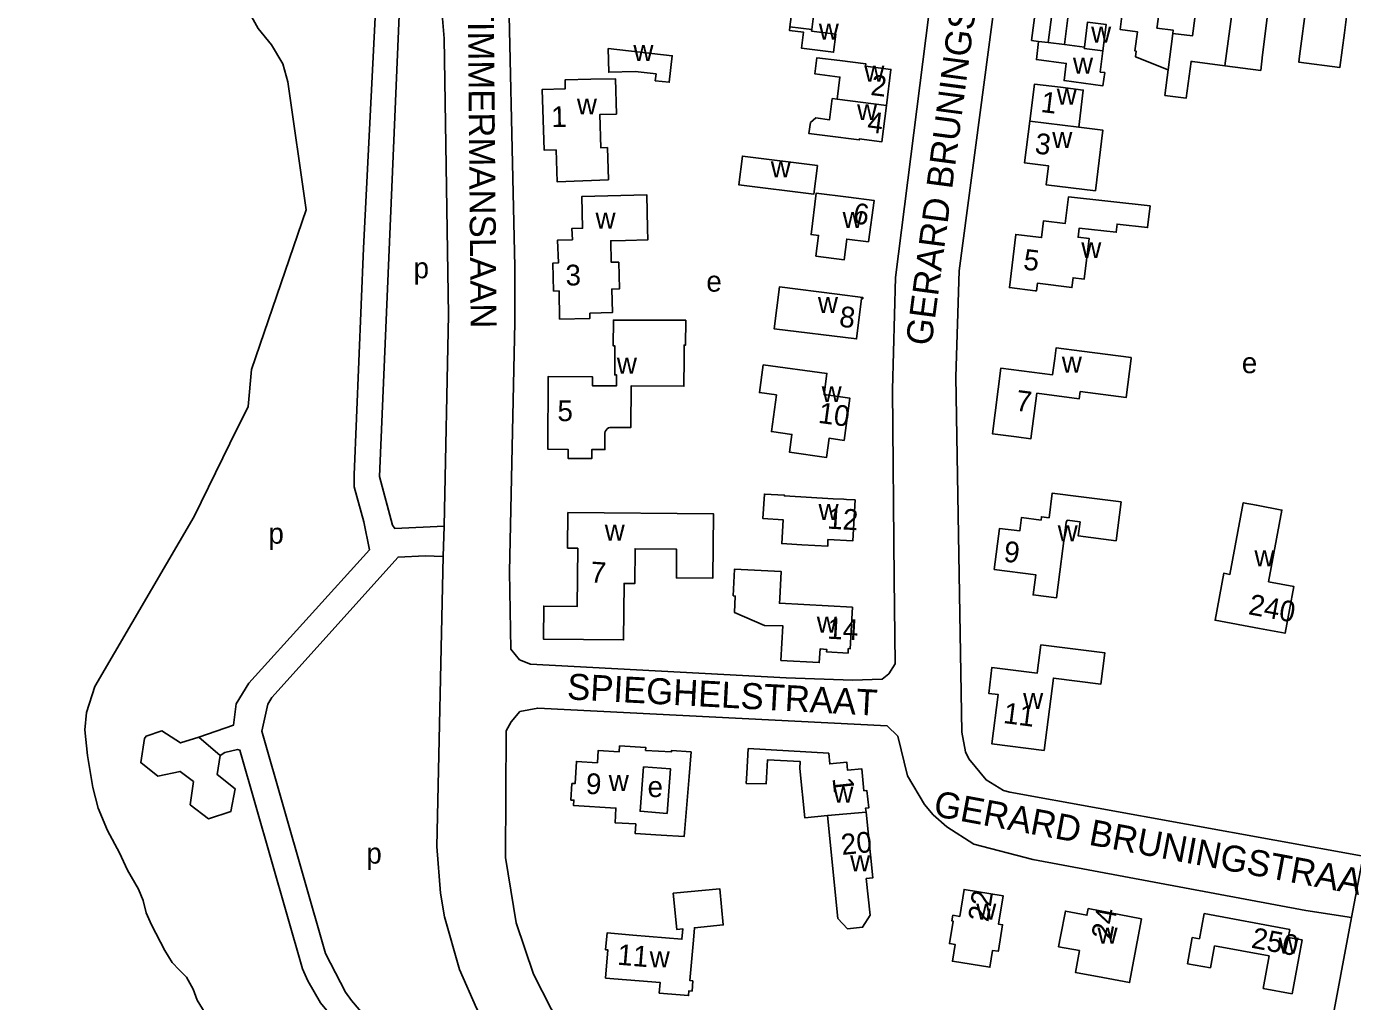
# Model space of a CAD drawing. Extents: x 161258 to 163262, y 380749 to 382054.
# Drawn here: x 161480.7 to 161736.2, y 381126.1 to 381313.9 of the extents above; entities that cross this region are included whole.
import ezdxf

# ---------------------------------------------------------------- set-up
doc = ezdxf.new("R2010")
doc.units = 0
for name, color, linetype in [('BLT_Basislijn', 7, 'Continuous'), ('BLT_Bebouwing', 7, 'Continuous'), ('BLT_Centroide', 7, 'Continuous'), ('BLT_Huisnummer', 7, 'Continuous'), ('BLT_Onderverdeling_panden', 7, 'Continuous'), ('BLT_Straatnaam', 7, 'Continuous')]:
    doc.layers.add(name, color=color, linetype=linetype)

msp = doc.modelspace()

# ---------------------------------------------------------------- linework, layer by layer
at = {"layer": 'BLT_Basislijn'}
for p, q in [((161561.01, 381211.86), (161561.18, 381217.69)), ((161513.95, 381177.03), (161518.06, 381173.49)), ((161738.24, 381154.1), (161736.02, 381142.28)), ((161736.02, 381142.28), (161726.38, 381091.15))]:
    msp.add_line(p, q, dxfattribs=at)
for points in [[(161480.73, 381415.84), (161481.29, 381415.04), (161483.1, 381413.23), (161489.67, 381400.03), (161489.21, 381398.72), (161499.64, 381373.22), (161499.53, 381370.86), (161507.66, 381352.7), (161511.28, 381342.59), (161517.2, 381328.28), (161525.38, 381313.55), (161527.96, 381310.42), (161530.09, 381306.77), (161531.06, 381303.31), (161534.6, 381278.65), (161524.06, 381247.87), (161523.42, 381240.74), (161519.93, 381233.6), (161513.05, 381219.53)], [(161521.43, 381377.47), (161521.69, 381376.67), (161535.33, 381350.38), (161548.61, 381329.74), (161545.67, 381271.22), (161543.85, 381227.59), (161543.84, 381225.25), (161545.72, 381218.5), (161546.84, 381213.16), (161523.54, 381187.43), (161521.15, 381183.45), (161520.62, 381179.39), (161513.95, 381177.03)], [(161647.93, 381207.57), (161647.55, 381244.05), (161648.18, 381265.57), (161656.93, 381335.09), (161607.8, 381341.86), (161573.4, 381345.51), (161573.35, 381333.19), (161574.8, 381267.68), (161574.81, 381256.9), (161573.77, 381208.87), (161574.04, 381193.97), (161575.72, 381191.95), (161577.8, 381191.1), (161627.12, 381188.5), (161639.87, 381188.03), (161645.56, 381188.23), (161646.86, 381189.26), (161648.1, 381191.19), (161647.93, 381207.57)], [(161738.24, 381154.1), (161670.18, 381166.42), (161668.97, 381166.79), (161665.61, 381168.82), (161662.28, 381172.86), (161661.64, 381174.21), (161660.92, 381178.04), (161659.81, 381246.47), (161660.44, 381266.89), (161669.22, 381333.28), (161669.7, 381333.55), (161709.05, 381328.69), (161710.22, 381328.66), (161710.93, 381332.07), (161711.56, 381332.42), (161769.73, 381324.83)], [(161561.18, 381217.69), (161551.67, 381217.27), (161551.26, 381217.86), (161548.71, 381227.26), (161553.04, 381328.21), (161553.15, 381328.61), (161558.8, 381330.26)], [(161561.18, 381217.69), (161562.01, 381258.42), (161561.21, 381311.64), (161560.34, 381321.71), (161558.8, 381330.26)], [(161513.05, 381219.53), (161504.83, 381205.5), (161493.9, 381186.8), (161492.29, 381181.79), (161491.97, 381178.46), (161492.45, 381173.53), (161493.5, 381167.32), (161494.54, 381163.34), (161496.33, 381159.08), (161498.64, 381154.77)], [(161561.01, 381211.86), (161557.54, 381212), (161552.32, 381211.73), (161528, 381184.66), (161527.21, 381183.39), (161526.09, 381178.2), (161538.34, 381135.34), (161542.18, 381127.94), (161543.32, 381126.32), (161567.09, 381098.46), (161574.91, 381092.77), (161590, 381083.98), (161608.25, 381080.05)], [(161561.01, 381211.86), (161559.81, 381155.99), (161560.5, 381146.98), (161561.29, 381142.42), (161564.16, 381132.32), (161567.4, 381124.82), (161571.16, 381117.73), (161576.9, 381109.79), (161583.27, 381102.92), (161589.96, 381097.34), (161600.96, 381090.37), (161609.71, 381085.82)], [(161661.21, 381073.05), (161600.5, 381106.23), (161596.81, 381108.49), (161591, 381113.37), (161585.56, 381119.67), (161581.84, 381124.68), (161578.39, 381131.42), (161575.06, 381141.3), (161573, 381153.88), (161573.14, 381178.29), (161574.11, 381180.01), (161575.79, 381181.97), (161579.23, 381182.66), (161646.57, 381179.2), (161648.58, 381177.24), (161650.49, 381169.59), (161653.74, 381164.08), (161655.4, 381162.11), (161658.04, 381159.78), (161663.24, 381156.44), (161674.61, 381153.51), (161727.24, 381143.64), (161736.02, 381142.28)], [(161513.95, 381177.03), (161510.42, 381175.93), (161506.82, 381178.25), (161503.79, 381177.24), (161503.48, 381176.77), (161502.74, 381172.14), (161506, 381169.56), (161510.3, 381170.44), (161512.93, 381168.48), (161512.23, 381164.02), (161515.8, 381161.34), (161520.12, 381162.74), (161520.9, 381167.11), (161517.49, 381169.85), (161518.06, 381173.49)], [(161518.06, 381173.49), (161518.92, 381174.12), (161521.38, 381174.68), (161521.85, 381174.52), (161533.9, 381132.39), (161534.92, 381130.08), (161537.4, 381125.87), (161558.98, 381099.8), (161569.21, 381090.49)], [(161498.64, 381154.77), (161500.19, 381151.42), (161502.3, 381147.75), (161503.23, 381145.55), (161503.75, 381143.23), (161504.82, 381140.87), (161507.4, 381135.92)], [(161507.4, 381135.92), (161508.77, 381133.64), (161510.16, 381132.24), (161511.56, 381130.82), (161512.81, 381128.47), (161513.63, 381126.41), (161516.18, 381122.2), (161521.21, 381113.73)]]:
    msp.add_lwpolyline(points, dxfattribs=at)
at = {"layer": 'BLT_Bebouwing'}
for p, q in [((161684.57, 381309.99), (161680.72, 381310.47)), ((161705.35, 381307.18), (161711.61, 381306.38)), ((161707.62, 381143.05), (161706.72, 381138.18)), ((161724.12, 381140), (161707.62, 381143.05)), ((161705.32, 381138.43), (161704.39, 381133.4)), ((161706.72, 381138.18), (161705.32, 381138.43)), ((161723.84, 381138.47), (161724.12, 381140)), ((161726.51, 381137.98), (161723.84, 381138.47)), ((161724.6, 381127.62), (161726.51, 381137.98)), ((161708.84, 381132.58), (161709.63, 381136.86)), ((161709.63, 381136.86), (161720.14, 381134.92)), ((161704.39, 381133.4), (161708.84, 381132.58)), ((161720.14, 381134.92), (161718.98, 381128.66)), ((161718.98, 381128.66), (161724.6, 381127.62))]:
    msp.add_line(p, q, dxfattribs=at)
for points in [[(161632.02, 381313.36), (161633.22, 381322.71), (161630.21, 381323.09), (161631.51, 381333.18), (161629.91, 381333.38), (161630, 381334.09), (161626.03, 381334.6), (161625.93, 381333.85), (161624.5, 381334.04), (161623.86, 381329.08), (161623.31, 381324.77), (161627.19, 381324.27), (161626.65, 381320.04), (161628.57, 381319.79), (161627.82, 381313.88)], [(161675.72, 381311.07), (161674.37, 381311.27), (161675.37, 381319.07), (161672.08, 381319.5), (161673.17, 381327.94), (161673.87, 381327.85), (161674.56, 381328.38), (161676.55, 381328.12), (161677.09, 381327.43), (161679.67, 381327.1)], [(161679.67, 381327.1), (161682.25, 381326.76), (161682.96, 381327.31), (161684.91, 381327.06), (161685.41, 381326.42), (161686.07, 381326.33), (161685.43, 381321.37), (161684.91, 381317.28), (161681.65, 381317.7), (161680.72, 381310.47)], [(161700.69, 381305.59), (161694.37, 381308.11), (161694.51, 381309.22), (161694.3, 381309.24), (161694.78, 381312.95), (161691.42, 381313.38), (161691.88, 381316.98), (161691.27, 381317.06), (161691.65, 381320), (161692.24, 381319.92), (161692.97, 381325.59), (161694.16, 381325.44), (161694.25, 381326.11), (161696.7, 381325.8), (161696.61, 381325.11), (161699.97, 381324.68), (161698.59, 381313.93)], [(161707.4, 381323.84), (161706.89, 381323.91), (161706.26, 381318.95), (161705.37, 381312.15), (161701.57, 381312.62)], [(161711.61, 381306.38), (161718.52, 381305.49), (161718.87, 381308.49), (161719.99, 381317.18), (161720.62, 381322.14), (161720.19, 381322.18)], [(161727.97, 381323.35), (161727.33, 381318.39), (161726.02, 381308.23), (161725.88, 381307.08), (161733.8, 381306.06), (161734.65, 381312.74), (161735.25, 381317.36), (161735.88, 381322.32), (161730.92, 381322.96), (161730.96, 381323.27)], [(161688.12, 381309.29), (161688.73, 381314.35), (161685.16, 381314.79), (161684.57, 381309.99)], [(161627.82, 381313.88), (161627.73, 381313.21), (161630.42, 381312.86), (161630.02, 381309.78), (161636.22, 381308.98), (161636.67, 381312.47), (161631.98, 381313.07), (161632.02, 381313.36)], [(161698.59, 381313.93), (161698.54, 381313.65), (161701.65, 381313.27), (161701.57, 381312.62)], [(161675.72, 381311.07), (161675.3, 381307.58), (161681.04, 381306.83), (161680.63, 381303.53), (161688.13, 381302.55), (161688.47, 381305.07), (161687.61, 381305.17), (161688.12, 381309.29)], [(161646.4, 381298.71), (161647.26, 381305.67), (161642.36, 381306.29), (161642.42, 381306.76), (161637.46, 381307.37), (161633.02, 381307.93), (161632.64, 381304.81), (161637.44, 381304.22), (161636.91, 381299.96)], [(161705.35, 381307.18), (161705.1, 381307.22), (161704.19, 381300.17), (161700.07, 381300.69), (161700.69, 381305.59)], [(161589.48, 381303.78), (161594.2, 381303.9), (161594.37, 381297.09), (161591.2, 381297.01), (161591.36, 381290.59), (161592.65, 381290.62), (161592.83, 381284.43), (161582.95, 381284.04), (161582.77, 381290.18), (161580.44, 381290.13), (161580.11, 381301.84), (161584.52, 381301.95), (161584.48, 381303.66), (161589.48, 381303.78)], [(161674.02, 381295.74), (161674.96, 381302.85), (161679.98, 381302.24), (161684.34, 381301.7), (161683.47, 381294.55)], [(161636.91, 381299.96), (161635.98, 381300.08), (161635.47, 381296), (161632.82, 381296.34), (161631.75, 381295.44), (161631.48, 381293.31), (161635.08, 381292.86), (161641.16, 381292.1), (161641.18, 381292.29), (161645.53, 381291.74), (161646.4, 381298.71)], [(161683.47, 381294.55), (161688.11, 381293.98), (161686.68, 381282.31), (161677.17, 381283.47), (161677.62, 381287.12), (161673.04, 381287.68), (161674.02, 381295.74)], [(161639.08, 381281.08), (161632.89, 381281.85), (161631.9, 381273.88), (161633.35, 381273.7), (161632.82, 381269.71), (161638.28, 381269.03), (161638.77, 381273), (161642.94, 381272.48), (161644.04, 381280.46), (161639.08, 381281.08)], [(161697.21, 381279.39), (161696.74, 381275.22), (161690.85, 381275.88), (161690.68, 381274.31), (161683.55, 381275.11), (161683.34, 381273.34), (161685.48, 381273.08), (161684.53, 381265.29), (161682.38, 381265.55), (161682.15, 381263.67), (161675.51, 381264.48), (161675.33, 381263.03), (161675.06, 381263.06), (161670.09, 381263.67), (161671.34, 381273.89), (161676.31, 381273.29), (161676.7, 381276.52), (161680.87, 381276.01), (161681.5, 381281.16), (161697.21, 381279.39)], [(161636.9, 381262.36), (161625.8, 381263.77), (161624.77, 381255.73), (161640.65, 381253.76), (161641.61, 381261.53), (161641.84, 381261.51), (161641.87, 381261.74), (161636.9, 381262.36)], [(161593.13, 381236.71), (161597.19, 381236.71), (161597.22, 381244.7), (161607.4, 381244.66), (161607.42, 381250), (161607.43, 381252.59), (161607.71, 381252.59), (161607.73, 381257.36), (161598.8, 381257.39), (161593.8, 381257.41), (161593.78, 381252.41), (161594.09, 381252.41), (161594.08, 381250), (161594.07, 381246.83), (161594.42, 381246.83), (161594.41, 381244.74), (161589.75, 381244.76), (161589.76, 381246.49), (161581.26, 381246.53), (161581.2, 381232.5), (161585.07, 381232.48), (161585.07, 381230.73), (161589.63, 381230.71), (161589.63, 381232.46), (161592.17, 381232.45), (161592.18, 381235.6)], [(161671.49, 381234.9), (161674.26, 381234.54), (161675.39, 381243.31), (161683.57, 381242.25), (161683.75, 381243.61), (161692.57, 381242.47), (161693.54, 381250), (161693.56, 381250.16), (161684.06, 381251.38), (161679.1, 381252.02), (161678.84, 381250), (161678.43, 381246.87), (161668.47, 381248.16), (161666.84, 381235.5), (161671.49, 381234.9)], [(161593.13, 381236.71), (161592.84, 381236.61), (161592.58, 381236.43), (161592.38, 381236.2), (161592.24, 381235.92), (161592.18, 381235.61), (161592.18, 381235.6)], [(161630.09, 381214.12), (161635.09, 381213.84), (161635.15, 381215.1), (161639.93, 381214.84), (161640.36, 381222.76), (161638.7, 381222.85), (161638.23, 381222.88), (161636.14, 381222.99), (161626.74, 381223.51), (161626.75, 381223.67), (161622.89, 381223.89), (161622.62, 381219.16), (161626.51, 381218.94), (161626.25, 381214.33), (161630.09, 381214.12)], [(161690.66, 381214.86), (161691.62, 381222.35), (161683.95, 381223.34), (161678.36, 381224.06), (161677.75, 381219.33)], [(161718.31, 381197.97), (161723.22, 381197.05), (161724.9, 381206.08), (161720.03, 381206.99), (161722.61, 381220.79), (161717.69, 381221.71), (161715.17, 381222.19), (161712.59, 381208.39), (161711.4, 381208.61), (161709.72, 381199.58), (161718.31, 381197.97)], [(161677.75, 381219.33), (161676.28, 381219.52), (161676.2, 381218.87), (161672.43, 381219.36), (161672.09, 381216.77), (161668.21, 381217.27), (161667.18, 381209.36), (161675.17, 381208.33), (161674.67, 381204.46), (161679.17, 381203.88), (161681.04, 381218.39), (161681.25, 381218.83), (161683.73, 381218.51), (161683.38, 381215.8), (161690.66, 381214.86)], [(161625.85, 381203.75), (161626.13, 381208.94), (161617.15, 381209.44), (161616.89, 381204.29), (161617.28, 381204.22), (161617.11, 381201.09), (161622.89, 381198.57), (161626.46, 381198.47), (161626.09, 381191.82), (161633.48, 381191.41), (161633.62, 381194.04), (161634.91, 381193.96), (161634.89, 381193.48), (161639.02, 381193.25), (161639.06, 381194.1), (161639.43, 381194.08), (161639.87, 381202.07), (161625.8, 381202.85), (161625.85, 381203.75)], [(161608.41, 381169.5), (161608.77, 381174.19), (161605, 381174.48), (161604.99, 381174.2), (161600.02, 381174.49), (161600.05, 381175.07), (161595.01, 381175.37), (161594.94, 381174.25), (161590.88, 381174.49), (161590.74, 381172.13), (161586.68, 381172.37), (161586.43, 381168.09), (161585.81, 381168.12), (161585.63, 381164.94), (161586.19, 381164.91), (161586.13, 381163.86), (161594.29, 381163.38), (161594.13, 381160.57), (161598.11, 381160.34), (161598, 381158.48), (161602.99, 381158.18), (161607.46, 381157.92), (161608.41, 381169.5)], [(161642.48, 381162.61), (161642.4, 381163.37), (161642.99, 381163.43), (161642.65, 381166.77), (161642.08, 381166.71), (161641.65, 381170.95), (161638.93, 381170.67), (161638.77, 381172.24), (161635.5, 381171.9), (161635.29, 381173.96), (161619.77, 381174.86), (161619.51, 381170.04), (161619.4, 381168.13), (161623.25, 381168.08), (161623.52, 381172.71), (161629.82, 381172.34), (161629.74, 381170.98), (161630.7, 381161.48), (161635.04, 381161.93)], [(161635.04, 381161.93), (161637.06, 381142.11), (161638.91, 381140.12), (161641.83, 381140.42), (161643.25, 381142.74), (161642.53, 381149.79), (161643.77, 381149.92), (161642.48, 381162.61)], [(161609.13, 381130.1), (161608.97, 381128.13), (161608.36, 381128.18), (161608.29, 381127.28), (161602.65, 381127.76), (161602.82, 381129.77), (161592.31, 381130.65), (161592.76, 381136.05), (161592.31, 381136.09), (161592.58, 381139.33), (161597.55, 381138.91), (161607.02, 381138.12), (161607.18, 381140.13), (161606.01, 381140.02), (161605.35, 381146.99), (161614.31, 381147.84), (161614.97, 381140.87), (161609.41, 381140.34), (161609.21, 381137.94), (161608.56, 381130.15), (161609.13, 381130.1)], [(161667.99, 381135.96), (161668.78, 381140.9), (161668.03, 381141.01), (161668.9, 381146.51), (161661.36, 381147.71), (161660.53, 381142.52), (161659.21, 381142.73), (161659.04, 381141.64), (161659.24, 381141.61), (161658.55, 381137.29), (161659.64, 381137.11), (161659.13, 381133.87), (161666.34, 381132.73), (161666.86, 381135.97), (161667.96, 381135.79), (161667.99, 381135.96)], [(161695.58, 381142.04), (161685.29, 381144.01), (161685.05, 381142.74), (161680.88, 381143.54), (161679.94, 381138.63), (161679.57, 381136.67), (161683.6, 381135.93), (161682.81, 381131.74), (161688.11, 381130.74), (161693.25, 381129.78), (161695.58, 381142.04)]]:
    msp.add_lwpolyline(points, dxfattribs=at)
for points in [[(161592.8, 381309.73), (161592.91, 381305.15), (161598.02, 381305.28), (161602.02, 381304.82), (161601.87, 381303.51), (161604.57, 381303.2), (161605.15, 381308.32)], [(161633.12, 381287.18), (161618.67, 381289), (161617.97, 381283.46), (161632.42, 381281.64)], [(161589.26, 381258.73), (161589.29, 381257.7), (161583.45, 381257.58), (161583.33, 381263.01), (161582.27, 381262.99), (161582.15, 381268.38), (161583.2, 381268.42), (161583.05, 381272.79), (161585.9, 381272.86), (161585.82, 381275.04), (161587.88, 381275.08), (161587.73, 381281.22), (161600.22, 381281.54), (161600.37, 381275.01), (161600.42, 381272.83), (161596.15, 381272.74), (161593.29, 381272.67), (161593.38, 381268.52), (161594.85, 381268.55), (161594.97, 381263.41), (161593.5, 381263.38), (161593.61, 381258.84)], [(161622.65, 381248.79), (161634.94, 381247.11), (161634.39, 381243.03), (161639.34, 381242.36), (161638.24, 381234.22), (161635.37, 381234.62), (161634.88, 381230.94), (161627.74, 381231.92), (161628.21, 381235.36), (161624.25, 381235.9), (161625.22, 381242.99), (161621.93, 381243.42)], [(161585.04, 381220.32), (161613.08, 381220.08), (161612.97, 381207.68), (161605.94, 381207.74), (161605.99, 381213.26), (161597.98, 381213.33), (161597.92, 381206.64), (161595.85, 381206.65), (161595.76, 381195.79), (161580.31, 381195.93), (161580.37, 381202.3), (161586.85, 381202.24), (161586.95, 381213.43), (161584.98, 381213.46)], [(161676.15, 381194.85), (161688.48, 381193.3), (161687.71, 381187.25), (161678.57, 381188.42), (161676.78, 381174.48), (161666.74, 381175.76), (161667.96, 381185.26), (161666.11, 381185.49), (161666.71, 381190.44), (161675.46, 381189.38)], [(161599.61, 381171.32), (161598.96, 381162.76), (161604.16, 381162.37), (161604.81, 381170.92)]]:
    msp.add_lwpolyline(points, close=True, dxfattribs=at)
at = {"layer": 'BLT_Onderverdeling_panden'}
for p, q in [((161679.67, 381327.1), (161677.59, 381310.85)), ((161711.61, 381306.38), (161713.86, 381323.02)), ((161627.82, 381313.88), (161632.02, 381313.36)), ((161701.57, 381312.62), (161700.69, 381305.59)), ((161677.59, 381310.85), (161675.72, 381311.07)), ((161680.72, 381310.47), (161677.59, 381310.85)), ((161646.4, 381298.71), (161636.91, 381299.96)), ((161683.47, 381294.55), (161674.02, 381295.74)), ((161635.04, 381161.93), (161642.48, 381162.61))]:
    msp.add_line(p, q, dxfattribs=at)
msp.add_lwpolyline([(161688.12, 381309.29), (161684.54, 381309.73), (161684.57, 381309.99)], dxfattribs=at)

# ---------------------------------------------------------------- texts
at = {"layer": 'BLT_Centroide'}
for s, p in [('w', (161633.38, 381311.44)), ('w', (161685.85, 381310.86)), ('w', (161597.65, 381307.29)), ('w', (161642.15, 381303.31)), ('w', (161682.35, 381304.87)), ('w', (161679.23, 381298.88)), ('w', (161586.77, 381297)), ('w', (161640.75, 381295.91)), ('w', (161678.36, 381290.53)), ('w', (161624.13, 381284.88)), ('w', (161590.36, 381275.02)), ('w', (161637.97, 381275.14)), ('w', (161683.95, 381269.33)), ('p', (161555.3, 381265.45)), ('e', (161611.71, 381262.87)), ('w', (161633.21, 381258.75)), ('w', (161680.2, 381247.28)), ('e', (161714.88, 381247.16)), ('w', (161594.47, 381247.06)), ('w', (161633.93, 381241.59)), ('w', (161633.33, 381218.88)), ('p', (161527.34, 381214.32)), ('w', (161592.13, 381214.93)), ('w', (161679.41, 381214.8)), ('w', (161717.31, 381209.97)), ('w', (161633, 381197.16)), ('w', (161672.75, 381182.48)), ('w', (161592.91, 381166.66)), ('e', (161600.39, 381165.51)), ('w', (161636.17, 381164.41)), ('p', (161546.21, 381152.69)), ('w', (161639.41, 381151.23)), ('w', (161663.72, 381141.91)), ('w', (161687.08, 381137.25)), ('w', (161721.97, 381135.34)), ('w', (161600.8, 381132.69))]:
    msp.add_text(s, height=4, dxfattribs=at).set_placement(p)
at = {"layer": 'BLT_Huisnummer'}
for s, rotation, p in [('2', 352.9047, (161643.23, 381300.77)), ('1', 353.0236, (161676.03, 381297.5)), ('1', 1.4095, (161581.88, 381294.55)), ('4', 352.8961, (161642.58, 381293.64)), ('3', 353.032, (161674.87, 381289.52)), ('6', 352.9105, (161639.85, 381276.04)), ('5', 353.0271, (161672.64, 381267.16)), ('3', 1.4095, (161584.62, 381264.03)), ('8', 352.9105, (161637.17, 381256.17)), ('7', 352.6437, (161671.16, 381239.98)), ('5', 359.7708, (161583.02, 381237.93)), ('10', 352.3107, (161633.13, 381237.62)), ('12', 356.8354, (161634.93, 381217.23)), ('9', 352.6495, (161668.86, 381210.92)), ('7', 355.784, (161589.26, 381206.9)), ('240', 349.4317, (161715.99, 381200.75)), ('14', 356.8401, (161634.94, 381196.03)), ('11', 352.6539, (161668.8, 381179.79)), ('9', 356.6496, (161588.41, 381166.15)), ('1', 275.8171, (161636.01, 381169.14)), ('20', 5.8201, (161637.86, 381154.34)), ('22', 80.9658, (161666.04, 381141.32)), ('24', 79.19, (161689.76, 381137.87)), ('250', 349.1755, (161716.54, 381136.52)), ('11', 355.2147, (161594.45, 381133.23))]:
    msp.add_text(s, height=4, rotation=rotation, dxfattribs=at).set_placement(p)
at = {"layer": 'BLT_Straatnaam'}
for s, height, rotation, p in [('GERARD BRUNINGSTRAAT', 4.9999, 82.4889, (161655.07, 381252.3)), ('FELIX TIMMERMANSLAAN', 5, 270.5052, (161565.57, 381339.36)), ('SPIEGHELSTRAAT', 5, 356.967, (161584.8, 381184.34)), ('GERARD BRUNINGSTRAAT', 5, 349.4803, (161655.28, 381161.91))]:
    msp.add_text(s, height=height, rotation=rotation, dxfattribs=at).set_placement(p)

doc.saveas('drawing.dxf')
